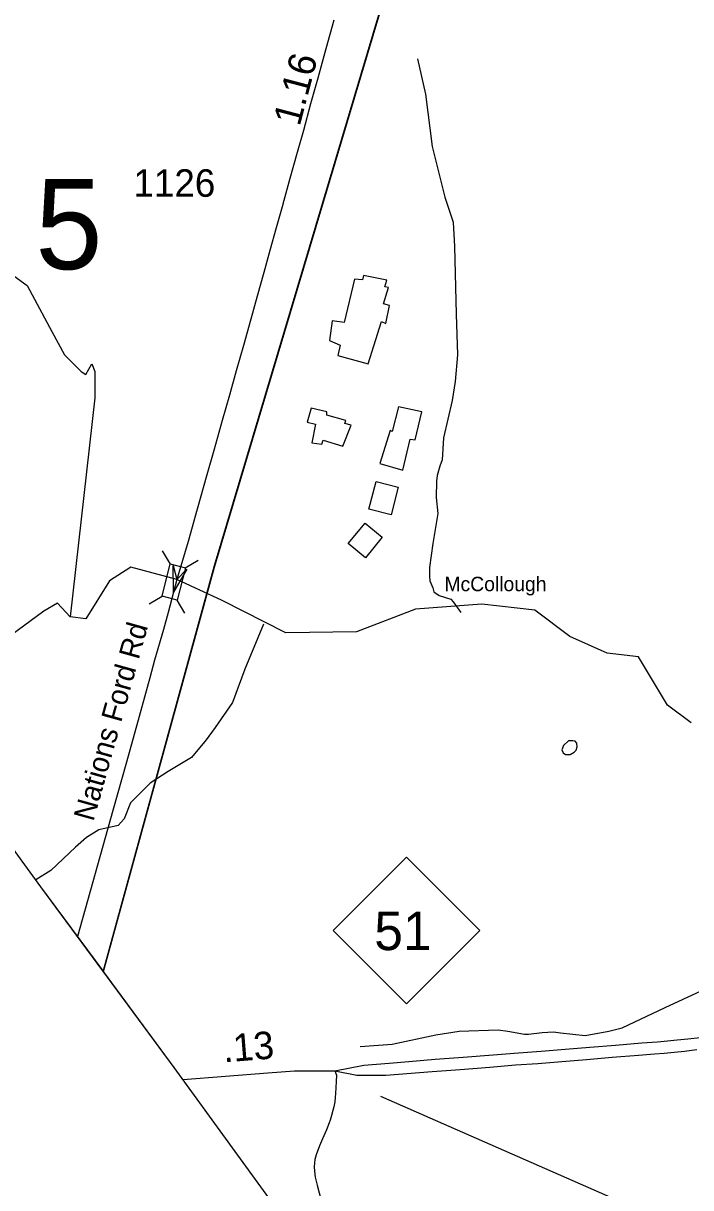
# Model space of a CAD drawing. Extents: x 1383679 to 1536984, y 460658 to 651027.
# Drawn here: x 1425479 to 1428508, y 492583 to 497871 of the extents above; entities that cross this region are included whole.
import ezdxf

# ---------------------------------------------------------------- set-up
doc = ezdxf.new("R2010")
doc.units = 0
for name, color, linetype in [('Default', 7, 'Continuous'), ('Exist Boundary Political City Limit New', 7, 'Continuous'), ('Exist Boundary Political StateLine', 7, 'Continuous'), ('Exist Cultural Warehouse Building Footprint', 7, 'Continuous'), ('Exist Hydrographic Creek Single Shore', 7, 'Continuous'), ('Exist Hydrographic Creek Single Shore Label', 7, 'Continuous'), ('Exist Hydrographic Misc Water Feature', 7, 'Continuous'), ('Exist Hydrographic Pond Over 1500 Sq Ft', 7, 'Continuous'), ('Exist Road Primary NC Attributed', 7, 'Continuous'), ('Exist Road Primary NC Divided Attributed', 7, 'Continuous'), ('Exist Road Primary NC Service Mileage Hundredths English Label', 7, 'Continuous'), ('Exist Road Primary NC Shield CELL', 7, 'Continuous'), ('Exist Road Primary NC Shield Number Label', 7, 'Continuous'), ('Exist Road Secondary Mileage Hundredths English Label', 7, 'Continuous'), ('Exist Road Secondary Structure Standard Bridge Attributed CELL', 7, 'Continuous'), ('Exist Road Secondary Structure Standard Bridge CELL', 7, 'Continuous'), ('Exist Road Secondary Structure Standard Bridge Number Label', 7, 'Continuous'), ('Exist Road Secondary Type 51 Attributed', 7, 'Continuous'), ('Exist Road Secondary Type 51 Label', 7, 'Continuous'), ('Exist Road Secondary Type 51 Number Label', 7, 'Continuous'), ('Map Preparation Boundary City Limit Buffer Line', 7, 'Continuous'), ('Prop Road TIP Projects U Label', 7, 'Continuous')]:
    doc.layers.add(name, color=color, linetype=linetype)

msp = doc.modelspace()

# ---------------------------------------------------------------- linework, layer by layer
at = {"layer": 'Default'}
msp.add_lwpolyline([(1427411, 499046.5), (1427220, 498349.8), (1427181.4, 498214.6), (1426345.5, 495407.1), (1425840.6, 493567.9), (1425558.5, 493950.3), (1425002, 494713.7), (1424515.4, 495379.8), (1424015.2, 496066), (1423493.9, 496786.8), (1422865.4, 497651.7), (1422145.1, 498628.5), (1421582.6, 499402.2), (1421386.1, 499666.1), (1420890.8, 499302.4), (1420281.6, 498845.3), (1419581.1, 498322.1), (1418935.2, 497827.7), (1418342.2, 497382)], dxfattribs=at)
at = {"layer": 'Exist Boundary Political City Limit New'}
for points in [[(1427411, 499046.5), (1427220, 498349.8), (1427181.4, 498214.6), (1426345.5, 495407.1), (1425840.6, 493567.9), (1425558.5, 493950.3), (1425002, 494713.7), (1424515.4, 495379.8), (1424015.2, 496066), (1423493.9, 496786.8), (1422865.4, 497651.7), (1422145.1, 498628.5), (1421582.6, 499402.2), (1421386.1, 499666.1), (1420890.8, 499302.4), (1420281.6, 498845.3), (1419581.1, 498322.1), (1418935.2, 497827.7), (1418342.2, 497382)], [(1425843, 493564.7), (1426347.1, 495400.9), (1427183, 498208.5), (1427221.6, 498343.6), (1427412.5, 499040.3), (1427411, 499046.5)], [(1435952, 479801.4), (1430224.2, 487598.4), (1429553.8, 488500.4), (1429482.6, 488597.1), (1429128, 489084.7), (1429069.5, 489168.1), (1428883.5, 489419.4), (1428415.9, 490057.6), (1427841.6, 490835.3), (1427277, 491601), (1426753.6, 492315.7), (1426163.9, 493129.8), (1425843, 493564.7)]]:
    msp.add_lwpolyline(points, dxfattribs=at)
at = {"layer": 'Exist Boundary Political StateLine'}
msp.add_lwpolyline([(1434317.4, 482010.1), (1433106.8, 483665.1), (1432544.2, 484422.6), (1432016.8, 485151.6), (1431419.3, 485963.8), (1430819.6, 486778), (1430224.2, 487598.4), (1429653.9, 488361.6), (1429028.9, 489221), (1428415.9, 490057.6), (1427841.7, 490835.3), (1427277, 491601), (1426753.6, 492315.7), (1426163.9, 493129.8), (1425558.5, 493950.3), (1425002, 494713.7), (1424515.4, 495379.8), (1424015.2, 496066), (1423493.9, 496786.9), (1422865.4, 497651.7), (1422145.1, 498628.5)], dxfattribs=at)
at = {"layer": 'Exist Cultural Warehouse Building Footprint'}
for points in [[(1426981.7, 496709.2), (1426935.8, 496512.5), (1426880.3, 496519.5), (1426868.2, 496430.5), (1426916.5, 496409.4), (1426906.9, 496362.6), (1427044.5, 496325.1), (1427104.9, 496517.2), (1427124.2, 496507.8), (1427141.1, 496589.8), (1427114.5, 496596.8), (1427136.2, 496671.8), (1427119.3, 496674.1), (1427129, 496704.6), (1427022.8, 496725.6), (1427017.9, 496706.9), (1426981.7, 496709.2)], [(1426786.1, 496123.6), (1426766.8, 496060.4), (1426805.4, 496051), (1426788.5, 495966.7), (1426834.4, 495959.7), (1426839.2, 495978.4), (1426928.6, 495950.3), (1426967.2, 496046.3), (1426938.2, 496053.4), (1426943.1, 496067.4), (1426856.1, 496090.9), (1426856.1, 496107.2), (1426786.1, 496123.6)], [(1427182.1, 496129.5), (1427153.1, 496017.1), (1427143.5, 496021.8), (1427097.6, 495871.8), (1427201.4, 495841.4), (1427235.2, 495981.9), (1427257, 495979.6), (1427288.4, 496106.1), (1427182.1, 496129.5)], [(1427080.7, 495791), (1427181.1, 495764.9), (1427148.3, 495638.8), (1427047.9, 495664.9), (1427080.7, 495791)], [(1427030, 495601.3), (1427108.4, 495537.1), (1427032.4, 495444.3), (1426954, 495508.5), (1427030, 495601.3)]]:
    msp.add_lwpolyline(points, dxfattribs=at)
at = {"layer": 'Exist Hydrographic Creek Single Shore'}
msp.add_lwpolyline([(1428510.7, 494693.7), (1428403, 494774.9), (1428270.8, 494993.6), (1428128.8, 495011.4), (1427960.2, 495086.8), (1427800.4, 495206.7), (1427560.7, 495233.3), (1427259.2, 495210.4), (1426990.9, 495108.4), (1426671.2, 495103.8), (1426381.3, 495250.1), (1426175.8, 495346), (1425967.3, 495402), (1425869.7, 495339.8), (1425763.1, 495166.7), (1425692.1, 495175.6)], dxfattribs=at)
at = {"layer": 'Exist Hydrographic Misc Water Feature'}
for points in [[(1427268, 497709.9), (1427304.8, 497549.1), (1427334.2, 497312.2), (1427391.7, 497081.3), (1427429.6, 496968.1), (1427435.4, 496858), (1427443.4, 496550.1), (1427449.9, 496365.4), (1427439.5, 496244.1), (1427425.8, 496158.3), (1427386.4, 495989.2), (1427380.6, 495889.2), (1427369.9, 495860.7), (1427357, 495817.4), (1427354.5, 495791.2), (1427353.2, 495717.4), (1427359.8, 495645.1), (1427337.1, 495509.3), (1427323, 495399.6), (1427322.1, 495359.4), (1427323.7, 495339.7), (1427337.1, 495307.5), (1427342.8, 495289.3), (1427366.5, 495273.2), (1427420.1, 495255.7), (1427429.9, 495243.2), (1427465.1, 495194.9)], [(1426569.6, 495142.3), (1426483.6, 494938.1), (1426428.6, 494786.6), (1426350.3, 494672.5), (1426309.2, 494617.5), (1426241.6, 494536.8), (1426136.3, 494474.1), (1426055.2, 494419.9), (1426004.3, 494370.9), (1425965.4, 494331.5), (1425936, 494258.2), (1425909.3, 494228.4), (1425820.9, 494208.8), (1425766.3, 494173.8), (1425715.3, 494130.5), (1425603.3, 494024.4), (1425535.7, 493981.7)], [(1427953.9, 494613.1), (1427931.3, 494591.4), (1427923, 494571.9), (1427928.8, 494557.8), (1427940.6, 494551), (1427960.6, 494550.6), (1427978.8, 494560.9), (1427989.1, 494570.6), (1427993.3, 494586), (1427991.7, 494602.5), (1427983.8, 494610.8), (1427973.9, 494612.7), (1427953.9, 494613.1)], [(1427008.3, 493224.8), (1427152.6, 493235.9), (1427351.5, 493277.8), (1427457.9, 493294.5), (1427634, 493300.8), (1427678, 493294.2), (1427753.8, 493280.4), (1427771.8, 493280), (1427833.9, 493288.6), (1427886, 493291.6), (1427918, 493286.9), (1428029.8, 493274.8), (1428136.2, 493294.8), (1428196.6, 493310), (1428392.4, 493402.1), (1428555.9, 493476.8)]]:
    msp.add_lwpolyline(points, dxfattribs=at)
at = {"layer": 'Exist Hydrographic Pond Over 1500 Sq Ft'}
msp.add_lwpolyline([(1425323.7, 496804.5), (1425496.8, 496680.2), (1425607.8, 496471.6), (1425665.5, 496365.1), (1425740.9, 496289.6), (1425763.1, 496276.3), (1425789.8, 496325.2), (1425803.1, 496289.6), (1425803.1, 496169.8), (1425692.1, 495175.6), (1425634.4, 495237.7), (1425572.3, 495202.2), (1425421.4, 495091.3)], dxfattribs=at)
at = {"layer": 'Exist Road Primary NC Attributed'}
msp.add_lwpolyline([(1426204, 493074.4), (1426589.1, 493105.5), (1426710.5, 493114.6), (1426892.7, 493113.9)], dxfattribs=at)
at = {"layer": 'Exist Road Primary NC Divided Attributed'}
for points in [[(1426892.7, 493113.9), (1427024.5, 493139.8), (1427139.6, 493149.6), (1427229, 493157.2), (1427348.9, 493166.7), (1427475.7, 493176.5), (1427611.2, 493186.9), (1427727, 493196.4), (1427829.5, 493203.7), (1427938, 493212.4), (1428050.5, 493221.5), (1428166.5, 493231.2), (1428286.6, 493240.5), (1428358.1, 493246.3), (1428403, 493250.5), (1428447.4, 493254.7), (1428494.7, 493259.5), (1428551.1, 493266.2)], [(1426892.7, 493113.9), (1426992.6, 493094), (1427125.1, 493093.9), (1427334.4, 493111), (1427461.2, 493120.8), (1427596.7, 493131.2), (1427712.5, 493140.7), (1427814.9, 493148), (1427923.5, 493156.7), (1428036, 493165.8), (1428152, 493175.5), (1428272.1, 493184.8), (1428343.6, 493190.6), (1428388.5, 493194.8), (1428432.9, 493199), (1428480.1, 493203.8), (1428536.6, 493210.5)]]:
    msp.add_lwpolyline(points, dxfattribs=at)
at = {"layer": 'Exist Road Primary NC Shield CELL'}
msp.add_lwpolyline([(1426884.8, 493752), (1427217.8, 494085), (1427550.8, 493752), (1427217.8, 493419)], close=True, dxfattribs=at)
at = {"layer": 'Exist Road Secondary Structure Standard Bridge Attributed CELL'}
msp.add_lwpolyline([(1426220.7, 495393), (1426160.3, 495287.1), (1426159.6, 495409), (1426175.8, 495346)], close=True, dxfattribs=at)
at = {"layer": 'Exist Road Secondary Structure Standard Bridge CELL'}
for p, q in [((1426146.3, 495415.7), (1426111.1, 495475.1)), ((1426213.2, 495398.7), (1426272.5, 495433.9)), ((1426049.4, 495234.1), (1426108.7, 495269.4)), ((1426212.3, 495192.6), (1426177.1, 495252))]:
    msp.add_line(p, q, dxfattribs=at)
msp.add_lwpolyline([(1426108.7, 495269.4), (1426146, 495415.8), (1426214.4, 495398.4), (1426177.1, 495252)], close=True, dxfattribs=at)
at = {"layer": 'Exist Road Secondary Type 51 Attributed'}
for points in [[(1426888.8, 497885.5), (1426852.2, 497754.5), (1426815.9, 497622.7), (1426782.9, 497505.9), (1426750.2, 497384.9), (1426722.1, 497284.8), (1426689.3, 497166.1), (1426661.6, 497066), (1426653.9, 497038.4), (1426626.4, 496942.1), (1426597.5, 496839.9), (1426570.6, 496740.2), (1426540.8, 496631.8), (1426511.9, 496527.6), (1426477.6, 496408.1), (1426445.2, 496292.6), (1426414.4, 496182.6), (1426382.2, 496067.1), (1426343.8, 495931), (1426311.9, 495820.1), (1426267.8, 495664.1), (1426226.6, 495517.8), (1426175.8, 495346)], [(1426175.8, 495346), (1426136.7, 495196), (1426114.5, 495118.1), (1426075, 494978.3), (1426052.4, 494898.4), (1426004.4, 494722.5), (1425946.7, 494515.8), (1425885.3, 494296.3), (1425725.4, 493724.2)], [(1426892.7, 493113.9), (1426899.9, 493093.8), (1426899.5, 493066), (1426896.1, 493011.2), (1426894.4, 492993.6), (1426892.2, 492973.8), (1426888.1, 492950.8), (1426884.1, 492933.2), (1426878.5, 492911.7), (1426871.9, 492890.6), (1426867.6, 492877.4), (1426854.7, 492846.6), (1426836.5, 492805.9), (1426823.1, 492773.2), (1426808.3, 492732.2), (1426802, 492710.7), (1426800.4, 492696.4), (1426799.2, 492678.5), (1426800, 492658.8), (1426804.2, 492631.8), (1426812.3, 492594.9), (1426830.8, 492524.5)]]:
    msp.add_lwpolyline(points, dxfattribs=at)
at = {"layer": 'Map Preparation Boundary City Limit Buffer Line'}
for points in [[(1427411, 499046.5), (1427220, 498349.8), (1427181.4, 498214.6), (1426345.5, 495407.1), (1425840.6, 493567.9), (1425558.5, 493950.3), (1425002, 494713.7), (1424515.4, 495379.8), (1424015.2, 496066), (1423493.9, 496786.8), (1422865.4, 497651.7), (1422145.1, 498628.5), (1421582.6, 499402.2), (1421386.1, 499666.1), (1420890.8, 499302.4), (1420281.6, 498845.3), (1419581.1, 498322.1), (1418935.2, 497827.7), (1418342.2, 497382)], [(1427411, 499046.5), (1427220, 498349.8), (1427181.4, 498214.6), (1426345.5, 495407.1), (1425840.6, 493567.9), (1425558.5, 493950.3), (1425002, 494713.7), (1424515.4, 495379.8), (1424015.2, 496066), (1423493.9, 496786.8), (1422865.4, 497651.7), (1422145.1, 498628.5), (1421582.6, 499402.2), (1421386.1, 499666.1), (1420890.8, 499302.4), (1420281.6, 498845.3), (1419581.1, 498322.1), (1418935.2, 497827.7), (1418342.2, 497382)], [(1425843, 493564.7), (1426347.1, 495400.9), (1427183, 498208.5), (1427221.6, 498343.6), (1427412.5, 499040.3), (1427411, 499046.5)], [(1435952, 479801.4), (1430224.2, 487598.4), (1429553.8, 488500.4), (1429482.6, 488597.1), (1429128, 489084.7), (1429069.5, 489168.1), (1428883.5, 489419.4), (1428415.9, 490057.6), (1427841.6, 490835.3), (1427277, 491601), (1426753.6, 492315.7), (1426163.9, 493129.8), (1425843, 493564.7)]]:
    msp.add_lwpolyline(points, dxfattribs=at)
at = {"layer": 'Prop Road TIP Projects U Label'}
msp.add_line((1427100.1, 492999.6), (1428674.3, 492308.1), dxfattribs=at)

# ---------------------------------------------------------------- texts
at = {"layer": 'Exist Hydrographic Creek Single Shore Label'}
msp.add_text('McCollough', height=65.62, rotation=0.0244, dxfattribs=at).set_placement((1427390.5, 495292.1))
at = {"layer": 'Exist Road Primary NC Service Mileage Hundredths English Label'}
msp.add_text('.13', height=125, rotation=4.6163, dxfattribs=at).set_placement((1426389.2, 493152.1))
at = {"layer": 'Exist Road Primary NC Shield Number Label'}
msp.add_text('51', height=175, dxfattribs=at).set_placement((1427072, 493662.3))
at = {"layer": 'Exist Road Secondary Mileage Hundredths English Label'}
msp.add_text('1.16', height=125, rotation=75.2553, dxfattribs=at).set_placement((1426733, 497400))
at = {"layer": 'Exist Road Secondary Structure Standard Bridge Number Label'}
msp.add_text('5', height=410.1, dxfattribs=at).set_placement((1425533.2, 496754.6))
at = {"layer": 'Exist Road Secondary Type 51 Label'}
msp.add_text('Nations Ford Rd', height=95, rotation=74.3932, dxfattribs=at).set_placement((1425797, 494243.3))
at = {"layer": 'Exist Road Secondary Type 51 Number Label'}
msp.add_text('1126', height=125, dxfattribs=at).set_placement((1425978.4, 497083.3))

doc.saveas('drawing.dxf')
